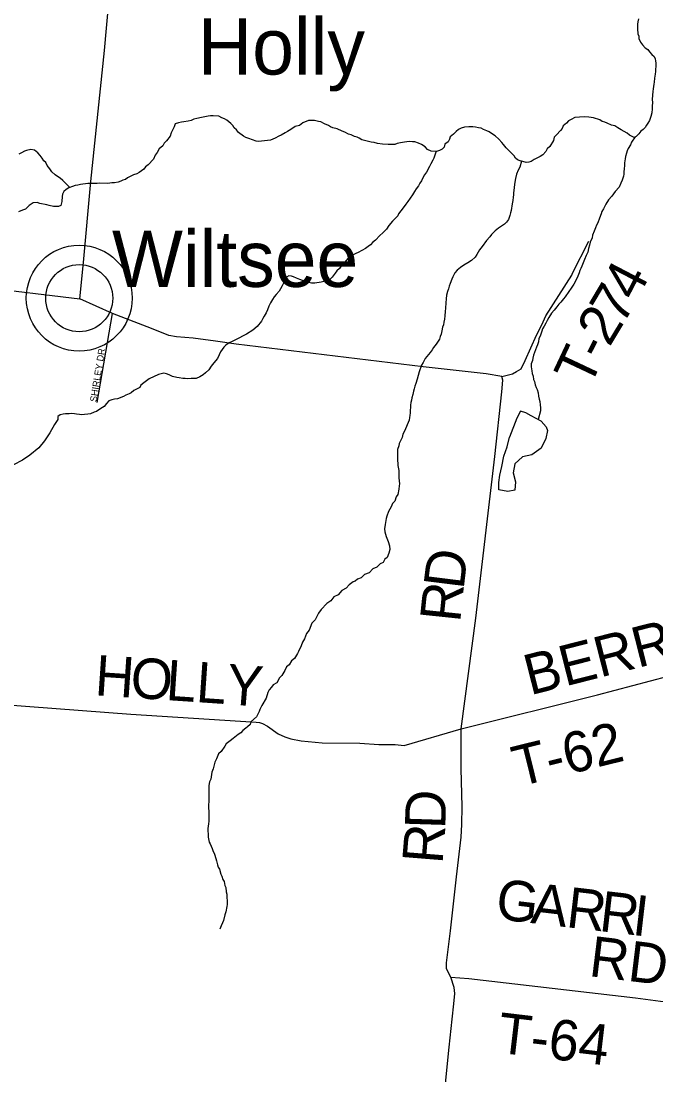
# Model space of a CAD drawing. Extents: x 1310247 to 1664935, y 235267 to 584339.
# Drawn here: x 1489245 to 1493957, y 363833 to 371649 of the extents above; entities that cross this region are included whole.
import ezdxf

# ---------------------------------------------------------------- set-up
doc = ezdxf.new("R2010")
doc.units = 0
for name, color, linetype in [('GM_X_County_Road', 7, 'Continuous'), ('GM_X_County_Road_Text', 7, 'Continuous'), ('GM_X_Minor_Lake', 7, 'Continuous'), ('GM_X_Minor_River', 7, 'Continuous'), ('GM_X_Township_Road', 7, 'Continuous'), ('GM_X_Township_Road_Text', 7, 'Continuous'), ('GM_X_Township_Subdivision', 7, 'Continuous'), ('GM_X_Township_Subdivision_Text', 7, 'Continuous'), ('GM_X_Unincorporated', 7, 'Continuous'), ('GM_X_Unincorporated_Location', 7, 'Continuous'), ('GM_X_Unincorporated_Text', 7, 'Continuous')]:
    doc.layers.add(name, color=color, linetype=linetype)

msp = doc.modelspace()

# ---------------------------------------------------------------- linework, layer by layer
at = {"layer": 'GM_X_County_Road'}
for points in [[(1492812.6, 369012.2), (1492696, 369031.9), (1492229.7, 369084.2), (1490843, 369253.7), (1490689.1, 369274.6), (1490522, 369296.3), (1490398.3, 369308), (1490341.4, 369316.4), (1490214.4, 369368.2), (1489923.6, 369480.1), (1489681.2, 369590.4), (1489709.7, 369857.9), (1489763.1, 370459.6), (1489863.4, 371430.7), (1489895.6, 371790.4), (1489943.3, 372229.5), (1490029, 373055.8), (1490091.8, 373698.7), (1490116.8, 373811.7)], [(1492512.7, 366401.1), (1492621.4, 367220), (1492762.7, 368419.7), (1492814.4, 368900.1), (1492821, 368985), (1492812.6, 369012.2)], [(1488819.4, 366628.6), (1488972.8, 366602.4), (1489024.5, 366591.1), (1489114.3, 366580.7), (1490059.3, 366509.6), (1490990.5, 366448.9), (1491014.4, 366446.2), (1491038.3, 366439.6), (1491073.8, 366420.6), (1491154.3, 366362.3), (1491203.7, 366340.9), (1491247.3, 366325.7), (1491325, 366311.7), (1491480.8, 366295.5), (1491758.5, 366293.8), (1491901.6, 366284.1), (1491963.6, 366284.1), (1492021.4, 366282.8), (1492088.8, 366277.5), (1492512.7, 366401.1)]]:
    msp.add_lwpolyline(points, dxfattribs=at)
at = {"layer": 'GM_X_Minor_Lake'}
for points in [[(1493143.6, 368639.2), (1493104.2, 368682), (1493030.6, 368721.4), (1492992.8, 368744.2), (1492952.9, 368756.9), (1492923.9, 368703.2), (1492869.4, 368562.5)], [(1493143.6, 368639.2), (1493152.9, 368613.7), (1493139.8, 368553.7), (1493106.5, 368482), (1493035.5, 368433.1), (1492967.1, 368418.2), (1492910.1, 368365), (1492896.9, 368299), (1492913.8, 368232.5), (1492908.7, 368170.3), (1492858.5, 368161.2), (1492790.5, 368172.4), (1492791.4, 368226.6), (1492798.4, 368280.7), (1492813.6, 368346.6), (1492828.9, 368422.7), (1492854.1, 368492.5), (1492869.4, 368562.5)]]:
    msp.add_lwpolyline(points, dxfattribs=at)
at = {"layer": 'GM_X_Minor_River'}
for points in [[(1493827.5, 371665.2), (1493823.1, 371643.1), (1493820.7, 371625.1), (1493820.2, 371591), (1493823.6, 371554.8), (1493829.3, 371536.6), (1493831, 371520.5), (1493842.6, 371492.2), (1493856.3, 371471.8), (1493876, 371451.4), (1493895.9, 371439), (1493909.6, 371420.7), (1493927.4, 371402.3), (1493945.2, 371385.9), (1493950.9, 371369.8), (1493954.7, 371353.6), (1493956.4, 371337.5), (1493956, 371313.4), (1493953.6, 371291.4), (1493953.4, 371275.3), (1493951, 371255.3), (1493946.5, 371225.2), (1493944, 371197.1)], [(1493944, 371197.1), (1493941.7, 371181.1), (1493939.4, 371163.1), (1493937.2, 371147), (1493934.8, 371127), (1493932.4, 371100.9), (1493929.8, 371066.8), (1493931.4, 371044.7), (1493929, 371018.6), (1493928.6, 370998.6), (1493926.1, 370968.5), (1493919.7, 370942.5), (1493909.1, 370912.5), (1493896.7, 370892.7), (1493886.4, 370876.8), (1493878.1, 370860.9), (1493861.8, 370845.1), (1493845.6, 370833.3), (1493831.2, 370813.5), (1493810.8, 370793.8), (1493794.6, 370786), (1493760.7, 370802.7), (1493742.9, 370819), (1493721, 370829.5), (1493699.2, 370841.9), (1493673.3, 370856.4), (1493651.5, 370872.9), (1493627.5, 370877.3), (1493595.6, 370891.9), (1493577.7, 370898.3), (1493557.7, 370904.6), (1493539.8, 370917), (1493493.9, 370931.9), (1493457.9, 370936.5), (1493427.8, 370939.1), (1493389.6, 370937.7), (1493355.5, 370934.3), (1493329.1, 370918.7), (1493308.9, 370909), (1493294.5, 370891.2), (1493268.1, 370871.6), (1493261.8, 370853.6), (1493249.4, 370837.7), (1493218.8, 370806.1), (1493202.4, 370788.3), (1493198, 370762.3), (1493169.2, 370718.6), (1493150.8, 370700.9), (1493140.4, 370683), (1493117.9, 370657.3), (1493097.7, 370645.6), (1493053.1, 370622.2), (1493030.8, 370606.6), (1493014.6, 370602.8), (1492994.5, 370599.2), (1492968.6, 370607.7), (1492950.6, 370612), (1492930.6, 370620.4), (1492914.8, 370632.7), (1492905, 370649), (1492845.8, 370710.2), (1492826.1, 370732.7), (1492812.4, 370749), (1492790.7, 370773.5), (1492765, 370798), (1492737.2, 370814.6), (1492719.4, 370829), (1492701.4, 370835.3), (1492677.5, 370845.8), (1492659.6, 370854.1), (1492639.5, 370856.5), (1492617.6, 370862.9), (1492597.5, 370865.2), (1492569.4, 370865.7), (1492537.3, 370862.3), (1492511, 370854.7), (1492492.8, 370845), (1492474.5, 370829.2), (1492454.1, 370811.5), (1492429.7, 370791.9), (1492425.4, 370773.9), (1492415, 370754), (1492390.6, 370736.3), (1492386.2, 370714.3), (1492369.9, 370698.5), (1492349.7, 370688.8), (1492329.5, 370683.1), (1492289.3, 370683.8), (1492261.5, 370696.4), (1492243.7, 370716.8), (1492217.9, 370733.3), (1492196, 370743.7), (1492168.1, 370754.3), (1492150, 370754.6), (1492126, 370755), (1492091.8, 370751.6), (1492061.6, 370746.1), (1492037.4, 370740.5), (1492019.2, 370734.8), (1492003.1, 370733.1), (1491971, 370733.6)], [(1491971, 370733.6), (1491928.9, 370736.4), (1491890.9, 370741.1), (1491866.9, 370747.5), (1491842.9, 370752), (1491822.9, 370756.3), (1491774.9, 370769.2), (1491755, 370779.6), (1491739.1, 370787.9), (1491719.1, 370792.3), (1491695.2, 370804.8), (1491675.3, 370811.1), (1491647.4, 370825.7), (1491627.4, 370832.1), (1491591.6, 370848.8), (1491559.6, 370857.4), (1491541.7, 370865.7), (1491525.8, 370874), (1491497.9, 370886.6), (1491470, 370901.1), (1491454, 370905.4), (1491424, 370912), (1491406, 370912.3), (1491377.8, 370910.8), (1491337.4, 370895.4), (1491311, 370875.8), (1491278.7, 370866.3), (1491248.3, 370844.8), (1491223.9, 370831.1), (1491205.7, 370821.4), (1491175.3, 370803.8), (1491159.1, 370796.1), (1491130.8, 370780.5), (1491096.4, 370767.1), (1491007.9, 370756.6), (1490989.9, 370758.9), (1490961.9, 370767.4), (1490936, 370777.9), (1490914.1, 370786.3), (1490896.1, 370794.7), (1490858.5, 370823.5), (1490844.7, 370841.8), (1490826.9, 370858.2), (1490817.2, 370874.4), (1490801.4, 370890.8), (1490773.7, 370913.3), (1490755.8, 370923.7), (1490735.9, 370932.1), (1490712, 370944.6), (1490669.9, 370947.3), (1490651.8, 370945.6), (1490633.7, 370943.9), (1490609.5, 370938.3), (1490585.4, 370934.7), (1490549.1, 370927.3), (1490526.9, 370921.7), (1490508.7, 370912), (1490486.5, 370906.3), (1490454.3, 370900.9), (1490436.2, 370899.2), (1490414, 370893.6), (1490389.9, 370888), (1490381.5, 370866), (1490358.6, 370820.2), (1490352.2, 370796.2), (1490325.5, 370760.5), (1490307.1, 370742.8), (1490296.8, 370724.9), (1490270.3, 370701.3), (1490255.8, 370675.4), (1490241.4, 370653.6), (1490228.9, 370625.7), (1490188, 370584.2), (1490167.7, 370568.5), (1490155.3, 370550.6), (1490120.8, 370527.1), (1490104.6, 370517.4), (1490080.4, 370507.8), (1490035.8, 370486.5), (1490019.6, 370474.7), (1490001.4, 370469), (1489985.2, 370461.2), (1489967.1, 370455.5), (1489938.9, 370450), (1489918.8, 370448.3), (1489888.6, 370444.9), (1489830.4, 370445.9), (1489810.3, 370444.2), (1489782.2, 370444.7), (1489742, 370443.4), (1489685.7, 370436.4), (1489665.6, 370432.7), (1489647.5, 370429), (1489627.3, 370423.3), (1489601, 370411.8), (1489580.7, 370400.1), (1489562.4, 370386.3), (1489554.1, 370366.4), (1489549.8, 370348.4), (1489549.1, 370310.2), (1489540.6, 370280.3)], [(1493803.7, 370790.4), (1493775.9, 370752.2), (1493767.5, 370730.2), (1493751, 370704.4), (1493744.7, 370686.4), (1493738.4, 370670.5), (1493732, 370644.5), (1493727.7, 370628.5), (1493723.2, 370598.5), (1493722.9, 370580.4), (1493720.3, 370550.3), (1493720.1, 370534.2), (1493717.7, 370514.2), (1493715.5, 370498.2), (1493707, 370470.2), (1493696.5, 370446.3), (1493684, 370416.4), (1493655.3, 370384.7), (1493643, 370368.9), (1493628.7, 370351), (1493606.1, 370323.3), (1493585.5, 370291.5), (1493577.2, 370275.6), (1493566.9, 370257.7), (1493556.5, 370237.8), (1493550.2, 370219.9), (1493537.6, 370188), (1493526.9, 370152), (1493516.6, 370136.1), (1493508.3, 370116.1), (1493497.8, 370092.2), (1493485.3, 370062.3), (1493482.9, 370042.3), (1493468.4, 370010.4), (1493463.9, 369986.4), (1493457.5, 369962.4), (1493451.1, 369936.4), (1493438.6, 369910.5), (1493426, 369880.6), (1493417.6, 369856.6), (1493407.1, 369830.7), (1493400.8, 369814.7), (1493392.5, 369798.8), (1493386.2, 369780.8), (1493377.8, 369756.9), (1493369.4, 369739), (1493348.7, 369699.2), (1493328.1, 369667.4), (1493311.6, 369643.6), (1493282.9, 369603.9), (1493270.5, 369588.1), (1493250.1, 369564.3), (1493235.8, 369548.5), (1493221.4, 369528.7), (1493200.9, 369504.9), (1493182.5, 369483.1), (1493161.9, 369451.4), (1493149.4, 369429.5), (1493139.1, 369409.6), (1493126.7, 369387.7), (1493116.3, 369365.8), (1493110, 369349.8), (1493103.6, 369327.9), (1493097.3, 369311.9), (1493088.9, 369294), (1493084.5, 369270), (1493078.1, 369248), (1493069.8, 369230), (1493057.1, 369190.1), (1493048.8, 369172.2), (1493042.3, 369148.2), (1493040.1, 369132.1), (1493031.6, 369106.2), (1493031.2, 369084.1), (1493036.8, 369055.9), (1493038.4, 369035.8), (1493046.1, 369015.5), (1493049.7, 368991.4), (1493055.5, 368975.2), (1493061.1, 368951), (1493068.8, 368932.8), (1493074.6, 368916.6), (1493082.2, 368892.4), (1493085.8, 368866.2), (1493091.4, 368844), (1493095.1, 368827.9), (1493098.8, 368803.7), (1493100.4, 368779.6), (1493100, 368757.5), (1493082.1, 368693.8)], [(1489606.9, 370414.4), (1489581.4, 370440.2), (1489555.8, 370466.8), (1489536, 370483.2), (1489516.1, 370497.6), (1489498.3, 370510), (1489474.5, 370530.5), (1489458.9, 370552.8), (1489439.2, 370577.3), (1489429.5, 370599.6), (1489413.7, 370613.9), (1489402, 370632.2), (1489388.3, 370652.5), (1489370.5, 370672.9), (1489344.8, 370691.4), (1489316.7, 370696), (1489286.5, 370690.5), (1489270.4, 370684.7), (1489248.1, 370673), (1489229.8, 370661.3)], [(1492325.2, 370683.2), (1492308.6, 370633.3), (1492302.3, 370617.3), (1492285.8, 370589.5), (1492275.4, 370571.6), (1492254.6, 370527.8), (1492240.3, 370510), (1492227.8, 370486.1), (1492217.4, 370464.2), (1492205.1, 370446.3), (1492194.7, 370428.4), (1492178.3, 370404.6), (1492165.9, 370384.7), (1492151.4, 370360.9), (1492132.9, 370335.1), (1492116.5, 370311.3), (1492100.1, 370291.5), (1492087.7, 370273.6), (1492063.1, 370241.9), (1492046.7, 370220.1), (1492042.4, 370204.1), (1492001.6, 370164.7), (1491975, 370133), (1491958.4, 370105.2), (1491929.9, 370077.6), (1491907.5, 370059.9), (1491874.8, 370024.3), (1491856.4, 370008.6), (1491838.1, 369990.8), (1491821.8, 369977), (1491801.4, 369961.3), (1491746.8, 369932.1), (1491730.6, 369926.4), (1491694.2, 369909), (1491673.8, 369891.2), (1491645.2, 369859.6), (1491626.7, 369837.8), (1491608.3, 369814.1), (1491589.9, 369796.3), (1491577.6, 369780.5), (1491555, 369750.7), (1491538.7, 369735), (1491512.4, 369723.4), (1491472.1, 369712), (1491425.8, 369704.8), (1491401.7, 369705.2), (1491381.7, 369709.6), (1491357.7, 369716), (1491313.8, 369732.9), (1491289.9, 369743.3), (1491268, 369751.8), (1491252, 369758.1), (1491232, 369760.4), (1491215.7, 369748.7), (1491205.4, 369730.8), (1491192.9, 369704.9), (1491182.6, 369685), (1491170.1, 369663.1), (1491159.8, 369647.2), (1491139.3, 369621.5), (1491125, 369603.6), (1491110.6, 369583.8), (1491096.1, 369560), (1491083.7, 369534.1), (1491073.2, 369508.1), (1491064.8, 369486.2), (1491050.3, 369460.3), (1491040, 369442.4), (1491029.6, 369422.5), (1490996.8, 369382.9), (1490966.3, 369357.4), (1490917.6, 369326.1), (1490889.2, 369312.5), (1490866.9, 369298.9), (1490840.6, 369287.3), (1490812.3, 369273.7), (1490790, 369262), (1490765.7, 369246.4), (1490749.4, 369230.6), (1490737, 369212.8), (1490726.7, 369194.9), (1490716.3, 369175), (1490703.8, 369147.1), (1490675.1, 369113.4), (1490656.6, 369089.6), (1490638.1, 369061.8), (1490613.7, 369040.2), (1490597.3, 369024.4), (1490573, 369010.8), (1490544.7, 368999.2), (1490526.6, 368997.5), (1490508.6, 368997.8), (1490478.4, 368996.4), (1490462.4, 368998.7), (1490446.4, 368999), (1490418.3, 369003.5), (1490402.3, 369005.7), (1490370.3, 369014.3), (1490344.4, 369024.8), (1490324.5, 369033.2), (1490304.5, 369037.6)], [(1492958.9, 370610), (1492947.8, 370565.8), (1492935.4, 370544), (1492922.8, 370514.1), (1492914.2, 370482.1), (1492909.8, 370454), (1492907.5, 370438), (1492905.1, 370414), (1492902.7, 370393.9), (1492900.4, 370375.9), (1492900.1, 370359.8), (1492897.9, 370343.8), (1492895.5, 370319.7), (1492891, 370293.7), (1492886.7, 370277.7), (1492884.4, 370261.7), (1492882.1, 370243.6), (1492877.8, 370227.6), (1492873.5, 370207.6), (1492863, 370177.7), (1492848.6, 370157.8), (1492834.3, 370142), (1492811.9, 370128.4), (1492789.6, 370112.7), (1492765.2, 370093), (1492736.6, 370065.4), (1492724.3, 370049.6), (1492699.7, 370021.9), (1492666.9, 369978.3), (1492648.4, 369952.5), (1492638.1, 369934.6), (1492627.7, 369918.7), (1492615.4, 369898.8), (1492588.8, 369873.2), (1492560.4, 369855.6), (1492532.1, 369840), (1492505.6, 369820.4), (1492481.2, 369800.8), (1492464.9, 369783), (1492450.3, 369753.1), (1492442, 369735.2), (1492429.4, 369703.2), (1492423, 369683.3), (1492416.7, 369663.3), (1492410.3, 369643.3), (1492403.8, 369615.3), (1492399.4, 369589.3), (1492396.9, 369559.2), (1492394.2, 369521.1), (1492391.8, 369495), (1492391.2, 369462.9), (1492386.8, 369438.9), (1492382.4, 369416.8), (1492380.1, 369396.8), (1492373.8, 369378.8), (1492367.3, 369352.8), (1492362.8, 369326.8), (1492356.5, 369308.8), (1492350.2, 369288.9), (1492325.5, 369253.1), (1492307, 369227.4), (1492296.7, 369211.5), (1492282.3, 369191.6), (1492268, 369175.8), (1492245.4, 369146.1), (1492228.8, 369116.2), (1492216.4, 369096.4), (1492199.6, 369048.5), (1492184.6, 368992.5), (1492176, 368960.5), (1492167.7, 368942.6), (1492163.3, 368920.6), (1492157, 368904.6), (1492152.6, 368880.6), (1492146.1, 368854.6), (1492141.8, 368838.6), (1492137.5, 368820.6), (1492135.2, 368800.5), (1492134.9, 368782.5), (1492132.5, 368762.4), (1492132.2, 368744.4), (1492129.9, 368724.3), (1492127.6, 368708.3), (1492125.3, 368690.2)], [(1489540.6, 370280.3), (1489522.4, 370274.5), (1489486.3, 370275.2), (1489454.3, 370281.8), (1489436.3, 370286.1), (1489384.3, 370297.1), (1489364.3, 370303.4), (1489336.2, 370301.9), (1489305.8, 370282.4), (1489277.2, 370254.8), (1489255, 370247.1), (1489226.7, 370235.6)], [(1490304.5, 369037.6), (1490264.2, 369028.3), (1490195.4, 368995.3), (1490175.1, 368981.6), (1490156.8, 368965.9), (1490134.4, 368948.2), (1490126.1, 368932.3), (1490081.5, 368909), (1490063.2, 368891.2), (1490047, 368883.5), (1490022.7, 368873.8), (1490004.5, 368864.1), (1489960, 368846.8), (1489939.9, 368845.2), (1489917.8, 368839.5), (1489897.6, 368831.8), (1489879.2, 368814.1), (1489862.7, 368790.3), (1489838.4, 368776.6), (1489805.9, 368753.1), (1489787.8, 368747.4), (1489761.5, 368735.8), (1489741.4, 368734.2), (1489715.2, 368730.6), (1489695.1, 368729), (1489679.1, 368731.3), (1489657, 368733.6), (1489641, 368735.9), (1489623, 368738.3), (1489602.9, 368736.6), (1489574.8, 368735.1), (1489556.7, 368733.4), (1489534.5, 368727.8), (1489518.2, 368716), (1489517.9, 368693.9)], [(1489517.9, 368693.9), (1489493.8, 368656.2), (1489458.7, 368594.5), (1489419.6, 368535), (1489376.6, 368483.6), (1489309.6, 368430.6), (1489254.8, 368393.4), (1489190.1, 368358.4), (1489123.7, 368347.5), (1489065.7, 368352.6), (1488957.5, 368354.5), (1488893.1, 368339.6), (1488823.7, 368266.5), (1488778.4, 368197), (1488729.2, 368129.7), (1488677.7, 368052.3), (1488626.4, 367976.9), (1488572.8, 367895.6), (1488513.5, 367826.3), (1488456.2, 367755.1), (1488410.9, 367687.6), (1488351.7, 367620.4)], [(1492125.3, 368690.2), (1492092.1, 368606.5), (1492079.7, 368586.6), (1492073.2, 368560.6), (1492052.3, 368516.7), (1492049.9, 368498.7), (1492039.4, 368470.7), (1492038.2, 368404.4), (1492041.3, 368354.1), (1492043, 368340), (1492048.6, 368315.8), (1492048.2, 368293.7), (1492049.7, 368261.5), (1492052.9, 368217.2), (1492052.6, 368201.2), (1492050.1, 368177.1), (1492041.4, 368139.1), (1492029, 368121.2), (1492018.4, 368089.2), (1492002, 368071.4), (1491991.5, 368045.5), (1491972.8, 368011.6), (1491960.1, 367977.7), (1491953.8, 367959.7), (1491946.9, 367915.6), (1491942.3, 367883.5), (1491943.9, 367861.4), (1491955.4, 367827), (1491965, 367802.7), (1491970.8, 367788.6), (1491980.2, 367756.2), (1491981.8, 367730.1), (1491975.2, 367702.1), (1491962.6, 367670.1), (1491946.3, 367658.3), (1491931.8, 367634.5), (1491909.5, 367624.8), (1491886.9, 367599.1), (1491856.6, 367587.5), (1491829.9, 367557.9), (1491793.5, 367544.4), (1491768.9, 367520.7), (1491742.6, 367511.1), (1491724.3, 367495.4), (1491710.1, 367489.6), (1491681.6, 367468), (1491659, 367442.2), (1491626.6, 367426.7), (1491599.9, 367395), (1491567.4, 367379.5), (1491544.8, 367349.7), (1491514.3, 367330.2), (1491473.3, 367284.6), (1491452.7, 367258.9), (1491427.7, 367209.1), (1491403.1, 367183.4), (1491384.1, 367131.4), (1491363.5, 367107.7), (1491348.7, 367067.7), (1491334.2, 367043.9), (1491323.7, 367015.9), (1491304.8, 366974), (1491296.5, 366958.1), (1491275.8, 366922.3), (1491251.3, 366904.6), (1491234.7, 366874.7), (1491216.4, 366861), (1491201.8, 366833.1), (1491181, 366795.3), (1491164.6, 366779.5), (1491143.9, 366741.7), (1491117.5, 366726), (1491105.1, 366708.2), (1491086.6, 366688.4), (1491076.2, 366670.5), (1491063.4, 366626.5), (1491032.3, 366572.8), (1491017.7, 366542.8), (1491011.4, 366528.9), (1490992.6, 366489), (1490951.7, 366451.5), (1490945.3, 366431.6), (1490926.9, 366415.8), (1490912.6, 366404), (1490892.3, 366388.3), (1490875.9, 366370.5), (1490855.6, 366358.7), (1490818.8, 366329.2), (1490798.4, 366311.5), (1490767.8, 366287.9), (1490757.5, 366272), (1490730.7, 366232.3), (1490710.2, 366214.5), (1490695.5, 366176.6), (1490683, 366152.7), (1490672, 366102.6), (1490661.6, 366078.7), (1490652.6, 366026.6), (1490644.2, 366006.7), (1490639.7, 365980.6), (1490638.4, 365908.3)], [(1490638.4, 365908.3), (1490637.7, 365872.1), (1490636.9, 365825.9), (1490640, 365775.6), (1490638.9, 365715.3), (1490636.5, 365695.3), (1490631.9, 365661.2), (1490631.6, 365645.1), (1490633.1, 365617), (1490634.7, 365596.8), (1490642.1, 365560.5), (1490647.9, 365546.4), (1490663.4, 365511.9), (1490669.1, 365497.8), (1490680.7, 365469.4), (1490690.1, 365437.1), (1490695.9, 365420.9), (1490703.4, 365390.6), (1490707.1, 365374.5), (1490716.9, 365360.3), (1490728.3, 365321.9), (1490736, 365307.7), (1490743.6, 365281.4), (1490753.4, 365267.2), (1490756.9, 365237), (1490764.7, 365222.8), (1490768.1, 365190.6), (1490771.8, 365174.4), (1490773.3, 365144.2), (1490775, 365128.1), (1490774.4, 365096), (1490772.2, 365082), (1490765.4, 365043.9), (1490757, 365019.9), (1490748.2, 364977.9), (1490739.8, 364961.9), (1490731.4, 364940), (1490721.3, 364913.3)]]:
    msp.add_lwpolyline(points, dxfattribs=at)
at = {"layer": 'GM_X_Township_Road'}
for points in [[(1493338.7, 369778.4), (1493458.3, 370017.6)], [(1487289.7, 369849.8), (1487348.4, 369843.6), (1488939.1, 369677.4), (1489681.2, 369590.4)], [(1492812.6, 369012.2), (1492853.8, 369022.7), (1492891.5, 369034), (1492922, 369050.1), (1492956, 369070.5), (1492987.7, 369132), (1493070.8, 369319.7), (1493109.7, 369397.4), (1493139.4, 369463.2), (1493332.2, 369765.6), (1493338.7, 369778.4)], [(1492512.7, 366401.1), (1493524.4, 366652.8), (1494310.8, 366858.7), (1494355.9, 366868.4), (1494466.3, 366896.1), (1494541.6, 366927.9), (1494668.5, 366936.1), (1494848.6, 366944.3), (1494938.6, 366956.6), (1495008.2, 366956.6), (1495122.8, 366968.9), (1495360.2, 367013.9), (1495528, 367018), (1495618, 366985.3), (1495814.5, 366891.1), (1496528.7, 366492.1), (1496674, 366420.5), (1496772.2, 366384.6), (1496857.1, 366347.8), (1496955.3, 366322.2), (1497047.4, 366303.8), (1497144.6, 366288.4), (1497242.9, 366259.8), (1497331.9, 366225)], [(1491873.2, 358571.3), (1492421.9, 364039.5), (1492443.9, 364245.9), (1492457.6, 364360.1), (1492464.5, 364437.2), (1492460.4, 364481.2), (1492434.3, 364558.3), (1492404, 364618.9), (1492402.6, 364664.3), (1492432.9, 364902.4), (1492476.9, 365301.5), (1492511.3, 365596), (1492516.8, 365689.6), (1492519.6, 365824.5), (1492511.3, 366103.8), (1492511.3, 366277.3), (1492512.7, 366401.1)], [(1492434.3, 364558.3), (1492567.7, 364548.7), (1493804.9, 364404.1), (1493991.5, 364379.1), (1494078.1, 364377.1), (1494172.4, 364392.5), (1494272.5, 364400.2), (1494370.6, 364400.2), (1494477.6, 364385.2), (1494582.3, 364354.1), (1494667, 364331), (1494684.1, 364324.1)]]:
    msp.add_lwpolyline(points, dxfattribs=at)
at = {"layer": 'GM_X_Township_Subdivision'}
msp.add_lwpolyline([(1489809.8, 368821.1), (1489923.6, 369480.1)], dxfattribs=at)
at = {"layer": 'GM_X_Unincorporated'}
for radius in [392.8, 249]:
    msp.add_circle((1489677, 369594), radius, dxfattribs=at)
at = {"layer": 'GM_X_Unincorporated_Location'}
msp.add_line((1489677, 369594), (1489677, 369594), dxfattribs=at)

# ---------------------------------------------------------------- texts
at = {"layer": 'GM_X_County_Road_Text'}
for s, rotation, p in [('D', 82.94795, (1492528.9, 367427.2)), ('R', 84.02939, (1492503.4, 367183.6)), ('H', 356.13032, (1489787.4, 366649.7)), ('O', 356.13227, (1490050.8, 366631.8)), ('L', 356.13148, (1490314.2, 366614)), ('L', 356.12506, (1490538, 366598.9)), ('Y', 355.45084, (1490761, 366583.8))]:
    msp.add_text(s, height=300, rotation=rotation, dxfattribs=at).set_placement(p)
at = {"layer": 'GM_X_Township_Road_Text'}
for s, rotation, p in [('4', 62.50969, (1493811, 369561.5)), ('7', 59.3672, (1493708.1, 369386.8)), ('2', 58.93048, (1493611.5, 369226.4)), ('T', 64.76899, (1493463.3, 368921)), ('-', 62.76643, (1493557.7, 369121.5)), ('BERRY', 14.28523, (1493022.9, 366647.6)), ('T-62', 13.86523, (1492935.8, 365969.2)), ('D', 88.23373, (1492393.3, 365654.3)), ('R', 85.39339, (1492372.6, 365392.7)), ('G', 353.32592, (1492759.4, 364991.3)), ('A', 353.32445, (1493021.6, 364960.6)), ('R', 353.32664, (1493283.8, 364930)), ('R', 353.32471, (1493528.6, 364901.3)), ('I', 353.32634, (1493773.3, 364872.7)), ('RD', 353.05915, (1493452.6, 364566.9)), ('T-64', 353.2698, (1492772, 363999.6))]:
    msp.add_text(s, height=300, rotation=rotation, dxfattribs=at).set_placement(p)
at = {"layer": 'GM_X_Township_Subdivision_Text'}
msp.add_text('SHIRLEY DR', height=50, rotation=80.76975, dxfattribs=at).set_placement((1489805.3, 368821.4))
at = {"layer": 'GM_X_Unincorporated_Text'}
for s, p in [('Holly', (1490558.2, 371252.8)), ('Wiltsee', (1489920.2, 369677.7))]:
    msp.add_text(s, height=417, rotation=0.00001, dxfattribs=at).set_placement(p)

doc.saveas('drawing.dxf')
